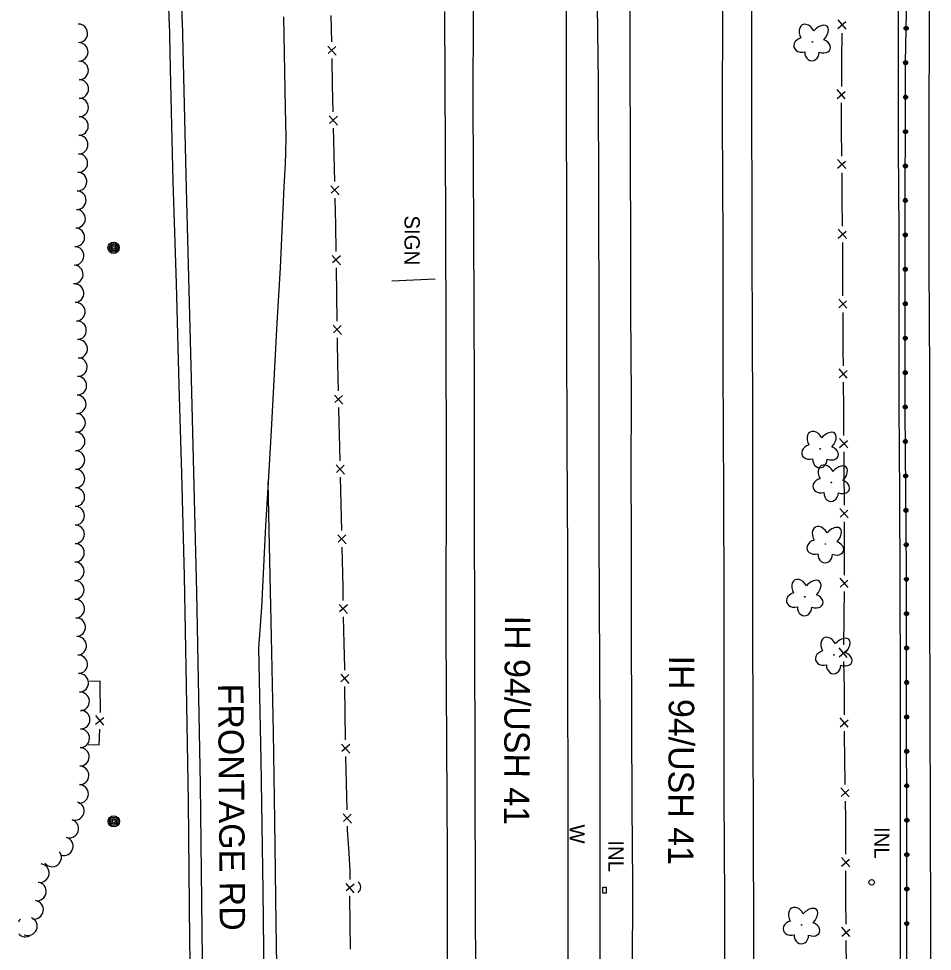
# Model space of a CAD drawing. Extents: x 588843 to 2552415, y 180129 to 269402.
# Drawn here: x 593761.2 to 594121, y 191017.4 to 191384.8 of the extents above; entities that cross this region are included whole.
import ezdxf

# ---------------------------------------------------------------- set-up
doc = ezdxf.new("R2010")
doc.units = 0
for name, color, linetype in [('E_BMGRD_P', 7, 'Continuous'), ('E_DRN', 7, 'Continuous'), ('E_DRN_Text', 7, 'Continuous'), ('E_DTM_BreakLines', 7, 'Continuous'), ('E_FEN_P', 7, 'Continuous'), ('E_LAND_TreeLine_P', 7, 'Continuous'), ('E_LAND_Vegetation', 7, 'Continuous'), ('E_MISCPROP', 7, 'Continuous'), ('E_RDWY', 7, 'Continuous'), ('E_RDWY_Text', 7, 'Continuous'), ('E_SGN', 7, 'Continuous'), ('E_SGN_Text', 7, 'Continuous'), ('E_WAL', 7, 'Continuous'), ('E_WAL_Text', 7, 'Continuous')]:
    doc.layers.add(name, color=color, linetype=linetype)

# ---------------------------------------------------------------- blocks, each defined once
blk = doc.blocks.new('CULV2_2')
at = {"layer": 'E_WAL'}
blk.add_arc((19.7, 14.8), 24.6, 216.8699, 323.1301, dxfattribs=at)
blk = doc.blocks.new('POLE_1')
at = {"layer": 'E_MISCPROP'}
for radius in [4.46, 3.35, 2.23, 1.12]:
    blk.add_circle((0, 0), radius, dxfattribs=at)
blk = doc.blocks.new('SIGN_1')
at = {"layer": 'E_SGN_Text'}
blk.add_text('SIGN', height=12, dxfattribs=at).set_placement((-17.11, -6))
blk = doc.blocks.new('DTRE_1')
at = {"layer": 'E_LAND_Vegetation'}
blk.add_circle((-0.18, 0.02), 0.256, dxfattribs=at)
for centre, major_axis, ratio in [((-2.54, 7.46), (1.9, -6.97), 0.782863), ((5.75, 3.85), (-7.38, -4.1), 0.691916), ((-8.15, 0.23), (6.9, -0.17), 0.832022), ((-3.41, -7.32), (2.52, 6.8), 0.716896), ((5.03, -5.17), (-7.02, 6.41), 0.560249)]:
    blk.add_ellipse(centre, major_axis=major_axis, ratio=ratio, start_param=1.570796, end_param=4.712389, dxfattribs=at)
blk = doc.blocks.new('INLT_146')
at = {"layer": 'E_DRN_Text'}
blk.add_text('INL', height=12, dxfattribs=at).set_placement((-11.03, -6))
blk = doc.blocks.new('W_119')
at = {"layer": 'E_WAL_Text'}
blk.add_text('W', height=12, dxfattribs=at).set_placement((-4.46, -6))

msp = doc.modelspace()

# ---------------------------------------------------------------- linework, layer by layer
at = {"layer": 'E_BMGRD_P'}
msp.add_lwpolyline([(594109.91, 190796.69), (594110.32, 190817.26), (594111.23, 190836.01), (594111.64, 190848.5), (594111.74, 190855.36), (594111.45, 190880.36), (594111.06, 190905.15), (594111.37, 190936.6), (594110.88, 190973.6), (594110.89, 190998.9), (594110.9, 191029.84), (594110.92, 191067.64), (594110.83, 191111.49), (594110.75, 191167.33), (594110.27, 191230.33), (594110.3, 191292.32), (594110.43, 191367.62), (594110.87, 191393.95)], dxfattribs=at)
for centre, radius in [((594110.65, 191380.99), 0.79), ((594110.65, 191380.99), 0.398), ((594110.43, 191367.43), 0.79), ((594110.42, 191367.43), 0.398), ((594110.4, 191353.86), 0.79), ((594110.4, 191353.86), 0.398), ((594110.38, 191340.3), 0.79), ((594110.38, 191340.3), 0.398), ((594110.36, 191326.74), 0.79), ((594110.35, 191326.74), 0.398), ((594110.33, 191313.17), 0.79), ((594110.33, 191313.17), 0.398), ((594110.31, 191299.61), 0.79), ((594110.31, 191299.61), 0.398), ((594110.29, 191286.05), 0.79), ((594110.29, 191286.05), 0.398), ((594110.29, 191272.48), 0.79), ((594110.29, 191272.48), 0.398), ((594110.28, 191258.92), 0.79), ((594110.28, 191258.92), 0.398), ((594110.28, 191245.36), 0.79), ((594110.28, 191245.36), 0.398), ((594110.27, 191231.8), 0.79), ((594110.27, 191231.8), 0.398), ((594110.36, 191218.23), 0.79), ((594110.36, 191218.23), 0.398), ((594110.47, 191204.67), 0.79), ((594110.47, 191204.67), 0.398), ((594110.57, 191191.11), 0.79), ((594110.57, 191191.11), 0.398), ((594110.67, 191177.55), 0.79), ((594110.67, 191177.55), 0.398), ((594110.76, 191163.98), 0.79), ((594110.76, 191163.98), 0.398), ((594110.78, 191150.42), 0.79), ((594110.78, 191150.42), 0.398), ((594110.8, 191136.86), 0.79), ((594110.8, 191136.86), 0.398), ((594110.81, 191123.29), 0.79), ((594110.81, 191123.29), 0.398), ((594110.84, 191109.73), 0.79), ((594110.83, 191109.73), 0.398), ((594110.86, 191096.17), 0.79), ((594110.86, 191096.17), 0.398), ((594110.89, 191082.6), 0.79), ((594110.89, 191082.6), 0.398), ((594110.91, 191069.04), 0.79), ((594110.91, 191069.04), 0.398), ((594110.91, 191055.48), 0.79), ((594110.91, 191055.48), 0.398), ((594110.91, 191041.92), 0.79), ((594110.91, 191041.92), 0.398), ((594110.9, 191028.35), 0.79), ((594110.9, 191028.35), 0.398)]:
    msp.add_circle(centre, radius, dxfattribs=at)
at = {"layer": 'E_DRN'}
msp.add_lwpolyline([(593991.24, 191040.24), (593991.24, 191042.63), (593992.46, 191042.63), (593992.46, 191040.24), (593991.24, 191040.24)], close=True, dxfattribs=at)
msp.add_ellipse((594097.07, 191044.58), major_axis=(-1.07, 0), ratio=0.999895, dxfattribs=at)
at = {"layer": 'E_DTM_BreakLines'}
for points in [[(593820.45, 191383.9), (593819.79, 191419.16), (593818.97, 191463.71), (593818.06, 191502.51), (593811.99, 191539.75), (593808.83, 191560.55)], [(594107.47, 191393.84), (594107.56, 191366.91), (594107.55, 191333.99), (594107.7, 191300.8), (594107.76, 191271.65), (594107.81, 191231.96), (594107.99, 191197.18), (594108.11, 191162.66), (594108.33, 191122.11), (594108.31, 191081.39), (594108.3, 191039.35), (594108.31, 190996.08), (594108.23, 190951.12), (594108.25, 190906.15), (594108.23, 190859.07), (594108.15, 190816), (594108.78, 190815.37), (594114.55, 190815.37), (594115.04, 190815.2), (594115.21, 190814.8), (594115.51, 190810.62), (594115.66, 190783.47), (594115.79, 190764.12)], [(593820.45, 191383.9), (593821.02, 191359.24), (593821.85, 191320.66), (593823.15, 191280.43), (593824.25, 191240.27), (593825.27, 191205.66), (593826.29, 191165.12), (593827.12, 191122.11), (593827.88, 191076.27), (593828.51, 191021.73), (593829.15, 190978.76), (593829.44, 190938.3), (593829.63, 190924.34), (593829.66, 190908.91), (593829.65, 190895.91), (593829.61, 190888.14), (593829.8, 190880.1), (593830.02, 190847.37), (593829.97, 190810.1), (593830.14, 190771.95), (593830.2, 190758.88)], [(593864.1, 190759.51), (593864.11, 190774.7), (593863.93, 190805.51), (593864.02, 190838.13), (593864.03, 190870.36), (593863.61, 190893.75), (593863.63, 190928.63), (593863.49, 190958.17), (593863.04, 190995.63), (593862.59, 191028.37), (593862.1, 191068.87), (593861.54, 191103.6), (593860.75, 191141.45), (593859.99, 191177.3), (593859.39, 191202.18)]]:
    msp.add_lwpolyline(points, dxfattribs=at)
at = {"layer": 'E_FEN_P'}
for p, q in [((594083.79, 191380.89), (594086.93, 191383.61)), ((594086.97, 191380.69), (594083.82, 191384.38)), ((593882.88, 191373.95), (593886.15, 191370.37)), ((593886.07, 191373.86), (593883.01, 191371.04)), ((594083.5, 191353.39), (594086.64, 191356.11)), ((594086.68, 191353.19), (594083.53, 191356.88)), ((593883.49, 191346.46), (593886.76, 191342.88)), ((593886.68, 191346.36), (593883.62, 191343.54)), ((594086.86, 191325.72), (594083.64, 191329.35)), ((594083.67, 191325.86), (594086.76, 191328.64)), ((593884.08, 191318.97), (593887.35, 191315.38)), ((593887.27, 191318.87), (593884.21, 191316.05)), ((594087.11, 191298.22), (594083.9, 191301.85)), ((594083.93, 191298.36), (594087.03, 191301.13)), ((593884.67, 191291.49), (593887.91, 191287.87)), ((593887.86, 191291.36), (593884.78, 191288.57)), ((594087.27, 191270.72), (594084.07, 191274.35)), ((594084.09, 191270.86), (594087.19, 191273.63)), ((593885.05, 191263.99), (593888.28, 191260.37)), ((593888.23, 191263.86), (593885.15, 191261.07)), ((594087.45, 191243.22), (594084.24, 191246.85)), ((594084.26, 191243.36), (594087.36, 191246.14)), ((593885.55, 191236.48), (593888.81, 191232.89)), ((593888.74, 191236.38), (593885.68, 191233.57)), ((594087.64, 191215.72), (594084.43, 191219.35)), ((594084.45, 191215.86), (594087.55, 191218.64)), ((593886.21, 191208.98), (593889.49, 191205.41)), ((593889.4, 191208.9), (593886.35, 191206.07)), ((594087.78, 191188.21), (594084.59, 191191.86)), ((594084.6, 191188.37), (594087.71, 191191.13)), ((593886.87, 191181.5), (593890.13, 191177.91)), ((593890.06, 191181.4), (593887, 191178.58)), ((594084.61, 191160.88), (594087.74, 191163.62)), ((594087.8, 191160.7), (594084.63, 191164.37)), ((593887.45, 191154.01), (593890.71, 191150.41)), ((593890.64, 191153.9), (593887.57, 191151.09)), ((594084.25, 191133.41), (594087.42, 191136.1)), ((594087.43, 191133.18), (594084.32, 191136.9)), ((593887.99, 191126.52), (593891.22, 191122.91)), ((593891.18, 191126.4), (593888.1, 191123.6)), ((593794.67, 191106.53), (593791.63, 191110.31)), ((593791.49, 191106.82), (593794.72, 191109.45)), ((594084.62, 191105.89), (594087.75, 191108.63)), ((594087.81, 191105.71), (594084.64, 191109.38)), ((593888.36, 191099.02), (593891.6, 191095.41)), ((593891.55, 191098.9), (593888.47, 191096.11)), ((594088.22, 191078.25), (594084.97, 191081.85)), ((594085.03, 191078.36), (594088.1, 191081.16)), ((593888.95, 191071.52), (593892.22, 191067.93)), ((593892.14, 191071.42), (593889.08, 191068.6)), ((594088.41, 191050.72), (594085.21, 191054.38)), ((594085.22, 191050.89), (594088.33, 191053.64)), ((593890.07, 191044.11), (593893.2, 191040.4)), ((593893.25, 191043.89), (593890.1, 191041.19)), ((594088.52, 191023.23), (594085.31, 191026.87)), ((594085.34, 191023.38), (594088.44, 191026.15))]:
    msp.add_line(p, q, dxfattribs=at)
for points in [[(593884.08, 191386.1), (593884.32, 191375.6)], [(594085.37, 191368.59), (594085.48, 191379.09)], [(593884.46, 191369.1), (593884.69, 191358.61)], [(594085.26, 191358.09), (594085.37, 191368.59)], [(593884.69, 191358.61), (593884.93, 191348.11)], [(594085.24, 191341.09), (594085.16, 191348.97), (594085.19, 191351.59)], [(593885.07, 191341.61), (593885.17, 191337.16), (593885.3, 191331.11)], [(594085.34, 191330.59), (594085.24, 191341.09)], [(593885.3, 191331.11), (593885.52, 191320.61)], [(594085.5, 191313.59), (594085.4, 191324.09)], [(593885.66, 191314.12), (593885.88, 191303.62)], [(594085.6, 191303.09), (594085.5, 191313.59)], [(593885.88, 191303.62), (593886.1, 191293.12)], [(594085.71, 191286.09), (594085.65, 191296.59)], [(593886.21, 191286.62), (593886.35, 191276.12)], [(594085.77, 191275.59), (594085.71, 191286.09)], [(593886.35, 191276.12), (593886.5, 191265.62)], [(594085.88, 191258.59), (594085.81, 191269.09)], [(593886.59, 191259.12), (593886.6, 191257.78), (593886.78, 191248.63)], [(594085.94, 191248.09), (594085.9, 191254.02), (594085.88, 191258.59)], [(593886.78, 191248.63), (593886.99, 191238.13)], [(594086.06, 191231.09), (594085.99, 191241.59)], [(593887.12, 191231.63), (593887.25, 191225.32), (593887.36, 191221.13)], [(594086.13, 191220.59), (594086.13, 191220.95), (594086.06, 191231.09)], [(593887.36, 191221.13), (593887.63, 191210.64)], [(594086.25, 191203.59), (594086.18, 191214.09)], [(593887.81, 191204.14), (593888.08, 191193.64)], [(594086.3, 191193.09), (594086.3, 191196.66), (594086.25, 191203.59)], [(593888.08, 191193.64), (593888.09, 191193.37), (593888.31, 191183.14)], [(594086.33, 191176.09), (594086.31, 191186.59)], [(593888.45, 191176.65), (593888.67, 191166.15)], [(594086.34, 191165.59), (594086.35, 191166.16), (594086.33, 191176.09)], [(593888.67, 191166.15), (593888.78, 191160.66), (593888.89, 191155.65)], [(594086.25, 191148.59), (594086.28, 191150.23), (594086.32, 191159.09)], [(593889.02, 191149.15), (593889.23, 191138.65)], [(594086.06, 191138.09), (594086.25, 191148.59)], [(593889.23, 191138.65), (593889.43, 191129.06), (593889.44, 191128.16)], [(594086.31, 191121.1), (594086.04, 191131.6)], [(593793.31, 191121.96), (593793.29, 191123.85), (593789.09, 191123.72)], [(593793.39, 191111.47), (593793.42, 191112.16), (593793.31, 191121.96)], [(593889.53, 191121.66), (593889.67, 191111.16)], [(594086.36, 191110.6), (594086.39, 191118.06), (594086.31, 191121.1)], [(593889.67, 191111.16), (593889.81, 191100.66)], [(593788.6, 191098.9), (593792.89, 191098.77), (593793.13, 191104.97)], [(594086.47, 191093.6), (594086.32, 191102.06), (594086.33, 191104.1)], [(593889.92, 191094.16), (593890.15, 191083.66)], [(594086.66, 191083.1), (594086.47, 191093.6)], [(593890.15, 191083.66), (593890.39, 191073.16)], [(594086.91, 191066.11), (594086.91, 191069.47), (594086.78, 191076.61)], [(593890.53, 191066.67), (593890.56, 191065.15), (593891.15, 191056.19)], [(594086.93, 191055.61), (594086.91, 191066.11)], [(593891.15, 191056.19), (593891.61, 191048.97), (593891.57, 191045.7)], [(594086.95, 191038.61), (594086.94, 191049.11)], [(593891.47, 191039.2), (593891.46, 191038.24), (593891.6, 191028.7)], [(594087.02, 191028.11), (594086.95, 191037.01), (594086.95, 191038.61)], [(593891.6, 191028.7), (593891.61, 191028.21), (593891.73, 191018.2)], [(594087.14, 191011.11), (594087.06, 191021.61)]]:
    msp.add_lwpolyline(points, dxfattribs=at)
at = {"layer": 'E_LAND_TreeLine_P'}
for centre, start, end in [((593784.69, 191379.02), 271.0728, 91.0728), ((593784.83, 191371.71), 271.0728, 91.0728), ((593784.96, 191364.39), 271.0728, 91.0728), ((593785.08, 191357.12), 269.3233, 89.3233), ((593784.99, 191349.81), 269.3233, 89.3233), ((593784.91, 191342.49), 269.3233, 89.3233), ((593784.82, 191335.18), 269.3233, 89.3233), ((593784.68, 191327.91), 267.6722, 87.6722), ((593784.38, 191320.6), 267.6722, 87.6722), ((593784.08, 191313.29), 267.6722, 87.6722), ((593783.79, 191305.98), 267.6722, 87.6722), ((593783.49, 191298.67), 267.6722, 87.6722), ((593783.19, 191291.37), 267.6722, 87.6722), ((593782.9, 191284.06), 267.6722, 87.6722), ((593783.21, 191276.62), 273.7504, 93.7504), ((593783.69, 191269.32), 273.7504, 93.7504), ((593784.17, 191262.02), 273.7504, 93.7504), ((593784.64, 191254.72), 273.7504, 93.7504), ((593784.53, 191247.54), 268.1133, 88.1133), ((593784.29, 191240.23), 268.1133, 88.1133), ((593784.05, 191232.92), 268.1133, 88.1133), ((593783.81, 191225.61), 268.1133, 88.1133), ((593783.6, 191218.27), 269.688, 89.688), ((593783.56, 191210.95), 269.688, 89.688), ((593783.52, 191203.64), 269.688, 89.688), ((593783.48, 191196.33), 269.688, 89.688), ((593783.44, 191189.01), 269.688, 89.688), ((593783.4, 191181.7), 269.688, 89.688), ((593783.36, 191174.38), 269.688, 89.688), ((593783.32, 191167.07), 269.688, 89.688), ((593783.28, 191159.76), 269.688, 89.688), ((593783.47, 191152.37), 273.0015, 93.0015), ((593783.85, 191145.07), 273.0015, 93.0015), ((593784.23, 191137.76), 273.0015, 93.0015), ((593784.62, 191130.46), 273.0015, 93.0015), ((593785, 191123.16), 273.0015, 93.0015), ((593785.38, 191115.85), 273.0015, 93.0015), ((593785.58, 191108.64), 268.8817, 88.8817), ((593785.44, 191101.33), 268.8817, 88.8817), ((593785.3, 191094.01), 268.8817, 88.8817), ((593785.15, 191086.7), 268.8817, 88.8817), ((593785.01, 191079.39), 268.8817, 88.8817), ((593783.3, 191072.71), 252.723, 72.723), ((593781.13, 191065.72), 252.723, 72.723), ((593778.95, 191058.74), 252.723, 72.723), ((593774.37, 191054.38), 217.8531, 37.8531), ((593769.52, 191048.22), 261.0823, 81.0823), ((593768.39, 191041), 261.0823, 81.0823), ((593767.25, 191033.77), 261.0823, 81.0823), ((593763.85, 191026.78), 120.9419, 136.8054), ((593760.59, 191032.88), 279.3307, 285.3283), ((593764.83, 191027.28), 246.4034, 66.4034), ((593763.85, 191026.78), 223.5688, 300.9419)]:
    msp.add_arc(centre, 3.66, start, end, dxfattribs=at)
at = {"layer": 'E_RDWY'}
for points in [[(593825.54, 191384.07), (593824.98, 191413.42), (593824.15, 191456.74), (593823.82, 191478.48), (593823.76, 191484.79), (593821.4, 191499.49), (593816.55, 191530.22), (593812.87, 191553.72)], [(594120.89, 190764.67), (594120.95, 190789.51), (594120.84, 190825.16), (594120.69, 190862.7), (594120.75, 190900.44), (594120.52, 190943.66), (594120.41, 190987.57), (594120.34, 191027.16), (594120.28, 191069.96), (594120.13, 191112.02), (594120.02, 191156.92), (594119.92, 191200.26), (594119.93, 191244.89), (594119.66, 191288), (594119.76, 191331.91), (594119.77, 191394.26)], [(593976.77, 191389.31), (593976.71, 191350.43), (593976.88, 191306.53), (593976.9, 191260.48), (593977, 191217.7), (593977.28, 191173.17), (593977.3, 191124.04), (593977.39, 191078.7), (593977.45, 191037.4), (593977.44, 191002.57), (593977.64, 190960.34), (593977.74, 190916.82), (593977.8, 190877.27), (593977.78, 190845.11), (593977.92, 190803.52), (593978.05, 190764.12)], [(594003.28, 190762.06), (594003.27, 190765.67), (594003.25, 190796.49), (594003.26, 190827.53), (594003.2, 190859.66), (594003.02, 190889.92), (594002.88, 190918.67), (594002.97, 190949.68), (594003.02, 190977.64), (594002.88, 191007.39), (594002.97, 191044.04), (594002.8, 191074.72), (594002.62, 191107.66), (594002.53, 191144.76), (594002.47, 191181.82), (594002.33, 191205.62), (594002.49, 191236.11), (594002.28, 191269.61), (594002.25, 191294.42), (594002.08, 191331.74), (594002.02, 191368.5), (594001.99, 191390.18)], [(594038.27, 191391.44), (594038.25, 191345.13), (594038.42, 191296.7), (594038.51, 191247.68), (594038.72, 191197.4), (594038.85, 191156.51), (594038.8, 191119.01), (594038.89, 191079.05), (594039.06, 191037.42), (594039.16, 190993.97), (594039.26, 190958.43), (594039.43, 190917.73), (594039.41, 190880.33), (594039.58, 190843.79), (594039.64, 190803.12), (594039.63, 190766.17), (594039.65, 190762.72)], [(593865.53, 191385.46), (593866.18, 191349.59), (593866.35, 191338.19), (593866.29, 191331.97), (593866.12, 191327.63), (593865.66, 191318.51), (593864.1, 191286.69), (593862.78, 191264.84), (593861.64, 191242.43), (593860.6, 191222.53), (593859.39, 191202.18), (593858.41, 191184.96), (593856.74, 191152.85), (593855.65, 191136.88), (593856.55, 191092.85), (593857.27, 191041.3), (593857.82, 190994.99), (593858.49, 190933.62), (593858.81, 190892.56), (593859.24, 190820.24), (593859.45, 190759.42)], [(593940.2, 191388.04), (593940.06, 191351.48), (593940.25, 191301.61), (593940.54, 191238.66), (593940.52, 191190.66), (593940.66, 191144.68), (593940.79, 191087.98), (593940.98, 191034.45), (593941.16, 190984.58), (593941.05, 190929.44), (593941.09, 190878.15), (593941.32, 190827.22), (593941.57, 190767.75), (593941.57, 190761.1)], [(593825.54, 191384.07), (593827.08, 191317.77), (593828.92, 191247.99), (593831.2, 191158.82), (593832.59, 191083.1), (593833.59, 191002.87), (593834.49, 190912.72), (593834.99, 190825.42), (593835.22, 190758.98)]]:
    msp.add_lwpolyline(points, dxfattribs=at)
at = {"layer": 'E_SGN'}
msp.add_lwpolyline([(593908.13, 191281.47), (593925.16, 191282.26)], dxfattribs=at)
at = {"layer": 'E_WAL'}
for points in [[(593990.83, 190604.81), (593990.9, 190797.14), (593990.59, 190844.62), (593990.48, 190898.54), (593990.3, 190965.38), (593990.2, 191036.54), (593990.16, 191103.78), (593989.79, 191181.37), (593989.75, 191266.39), (593989.46, 191359.96), (593989.16, 191389.74)], [(594049.68, 191391.84), (594049.74, 191365.18), (594049.91, 191293.22), (594050.09, 191229.63), (594050.12, 191147.2), (594050.54, 191024.12), (594050.68, 190885.58), (594050.69, 190883.78)], [(593928.8, 191387.65), (593929.3, 191305.02), (593929.46, 191211.65), (593929.37, 191143.14), (593929.93, 191055.28), (593929.91, 190995.79), (593930.08, 190925.7), (593930.02, 190877.28)]]:
    msp.add_lwpolyline(points, dxfattribs=at)

# ---------------------------------------------------------------- block references
at = {"layer": 'E_DRN_Text', "xscale": 0.5, "yscale": 0.5000000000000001, "rotation": -90.07889789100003}
for p in [(594101.08, 191060.85), (593996.43, 191055.59)]:
    msp.add_blockref('INLT_146', p, dxfattribs=at)
at = {"layer": 'E_LAND_Vegetation', "xscale": 0.5000000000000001, "yscale": 0.5, "rotation": 89.97812782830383}
for p in [(594073.69, 191375.75), (594076.8, 191215.39), (594081.21, 191202.15), (594078.86, 191177.94), (594070.78, 191157.11), (594082.22, 191134.28), (594069.5, 191027.87)]:
    msp.add_blockref('DTRE_1', p, dxfattribs=at)
at = {"layer": 'E_MISCPROP', "xscale": 0.5000000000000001, "yscale": 0.5, "rotation": 89.97812782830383}
for p in [(593798.59, 191294.53), (593798.64, 191068.6)]:
    msp.add_blockref('POLE_1', p, dxfattribs=at)
at = {"layer": 'E_SGN_Text', "xscale": 0.5, "yscale": 0.5, "rotation": -90.0218721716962}
msp.add_blockref('SIGN_1', (593916.11, 191298.71), dxfattribs=at)
at = {"layer": 'E_WAL', "xscale": 0.10557470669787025, "yscale": 0.10557470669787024, "rotation": 89.97812782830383}
msp.add_blockref('CULV2_2', (593894.84, 191040.63), dxfattribs=at)
at = {"layer": 'E_WAL_Text', "xscale": 0.5, "yscale": 0.5000000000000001, "rotation": -90.07889789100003}
msp.add_blockref('W_119', (593981.11, 191065.17), dxfattribs=at)

# ---------------------------------------------------------------- texts
at = {"layer": 'E_RDWY_Text'}
for s, rotation, p in [('IH 94/USH 41', 269.7297, (593952.65, 191149.64)), ('IH 94/USH 41', 269.7297, (594017.28, 191133.92)), ('FRONTAGE RD', 270.4347, (593839.68, 191122.8))]:
    msp.add_text(s, height=10, rotation=rotation, dxfattribs=at).set_placement(p)

doc.saveas('drawing.dxf')
